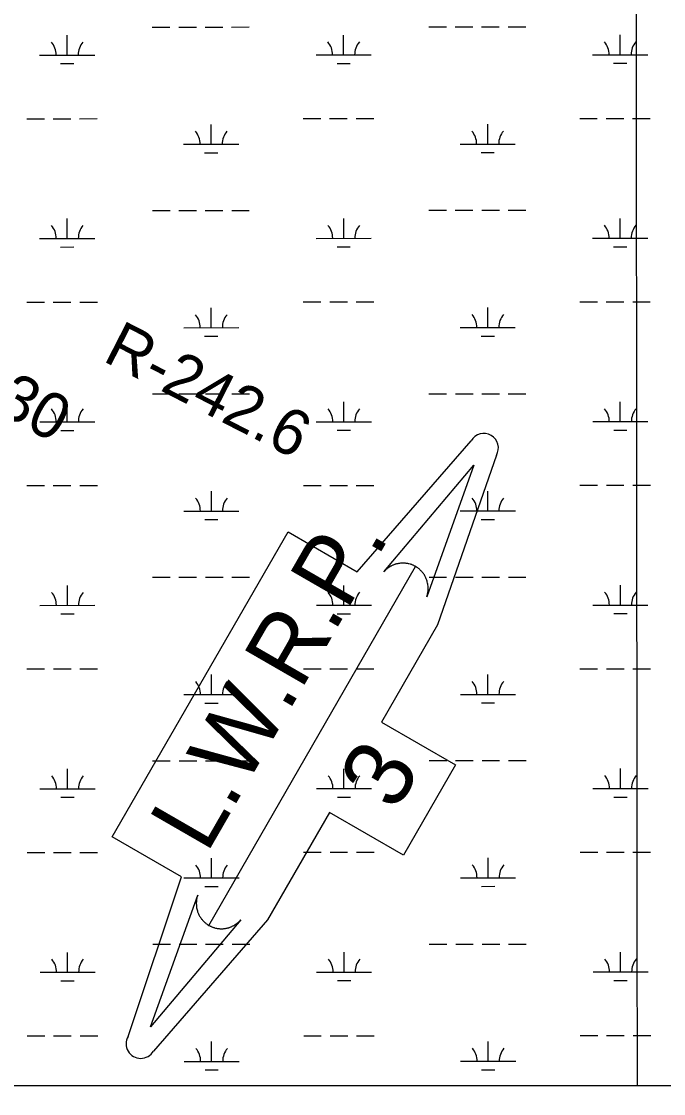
# Model space of a CAD drawing. Extents: x 3279314 to 3317160, y 734079 to 759431.
# Drawn here: x 3311199 to 3312365, y 739456 to 741400 of the extents above; entities that cross this region are included whole.
import ezdxf

# ---------------------------------------------------------------- set-up
doc = ezdxf.new("R2010")
doc.units = 0
for name, color, linetype in [('V-GRID-FRAM', 7, 'Continuous'), ('V-GRID-MAJR', 7, 'Continuous'), ('V-RIVR-RANG-IDEN', 7, 'Continuous'), ('V-SITE-VEGE', 7, 'Continuous'), ('V-TOPO-WATR-IDEN', 7, 'Continuous'), ('V-WETL-SWMP', 7, 'Continuous')]:
    doc.layers.add(name, color=color, linetype=linetype)

msp = doc.modelspace()

# ---------------------------------------------------------------- linework, layer by layer
at = {"layer": 'V-GRID-FRAM'}
msp.add_lwpolyline([(3283455.7, 757641.4), (3314923.7, 757657.4), (3314940.9, 739471.9), (3283457, 739455.9), (3283455.7, 757641.4)], dxfattribs=at)
at = {"layer": 'V-GRID-MAJR'}
msp.add_spline([(3312317.2, 739470.6), (3312312, 745531.3), (3312306.7, 751593.2), (3312301.4, 757655), (3312301.4, 757656.1)], degree=3, dxfattribs=at)
at = {"layer": 'V-SITE-VEGE'}
msp.add_line((3309488.7, 739469.1), (3313380.8, 739471.1), dxfattribs=at)
at = {"layer": 'V-TOPO-WATR-IDEN'}
msp.add_line((3311539.4, 739760.9), (3311914.5, 740411.8), dxfattribs=at)
msp.add_line((3311539.4, 739760.9), (3311914.5, 740411.8), dxfattribs=at)
for points in [[(3311392.6, 739559.3), (3311489.5, 739849), (3311364.1, 739921.3), (3311683, 740474.5), (3311808.4, 740402.2), (3312015.4, 740639.9)], [(3311392.6, 739559.3), (3311489.5, 739849), (3311364.1, 739921.3), (3311683, 740474.5), (3311808.4, 740402.2), (3312015.4, 740639.9)], [(3312061.3, 740613.4), (3311954.2, 740306), (3311852.6, 740129.7), (3311987.2, 740052.2), (3311892.8, 739888.3), (3311758.2, 739965.9), (3311645.9, 739771.1), (3311438.6, 739532.9)], [(3312061.3, 740613.4), (3311954.2, 740306), (3311852.6, 740129.7), (3311987.2, 740052.2), (3311892.8, 739888.3), (3311758.2, 739965.9), (3311645.9, 739771.1), (3311438.6, 739532.9)]]:
    msp.add_lwpolyline(points, dxfattribs=at)
for points in [[(3311856.8, 740401.8), (3312020.6, 740595.8), (3311934.8, 740356.8), (3311936.1, 740361.2), (3311936.9, 740365.5), (3311937.2, 740367.3), (3311937.3, 740368.8), (3311937.4, 740370.7), (3311937.4, 740372.6), (3311937.4, 740374.1), (3311937.2, 740376.3), (3311937, 740378.6), (3311936.8, 740379.9), (3311936.5, 740381.6), (3311935.9, 740383.7), (3311935.5, 740385.4), (3311934.9, 740387.1), (3311934.5, 740388.3), (3311934, 740389.5), (3311933.3, 740391), (3311932.7, 740392.4), (3311932, 740393.7), (3311931.4, 740394.8), (3311930.5, 740396.4), (3311929.5, 740397.9), (3311928.7, 740399), (3311927.7, 740400.3), (3311926.8, 740401.4), (3311926, 740402.4), (3311925.3, 740403.1), (3311924.3, 740404.2), (3311923.2, 740405.3), (3311922.1, 740406.3), (3311921, 740407.3), (3311919.9, 740408.1), (3311918.7, 740409.1), (3311917.7, 740409.8), (3311916.2, 740410.8), (3311914.5, 740411.8), (3311914, 740412.1), (3311913.2, 740412.5), (3311912.2, 740413), (3311911.2, 740413.5), (3311910.3, 740413.9), (3311909.4, 740414.3), (3311908.3, 740414.8), (3311907.5, 740415.1), (3311906.3, 740415.5), (3311905.3, 740415.8), (3311904.5, 740416.1), (3311902.5, 740416.6), (3311901.5, 740416.8), (3311900.8, 740417), (3311899.6, 740417.2), (3311898.5, 740417.4), (3311897.4, 740417.5), (3311896, 740417.7), (3311894.8, 740417.8), (3311893.8, 740417.8), (3311892.9, 740417.9), (3311891.8, 740417.9), (3311890.8, 740417.9), (3311889.6, 740417.8), (3311888.4, 740417.8), (3311887.2, 740417.7), (3311885.6, 740417.5), (3311884.5, 740417.3), (3311883.3, 740417.1), (3311882.1, 740416.9), (3311881.2, 740416.7), (3311880.1, 740416.4), (3311878.6, 740416), (3311878.6, 740416), (3311877.7, 740415.7), (3311877, 740415.5), (3311876.1, 740415.1), (3311874.9, 740414.7), (3311873.9, 740414.3), (3311873.1, 740413.9), (3311872, 740413.4), (3311871, 740412.9), (3311870.3, 740412.6), (3311869.3, 740412.1), (3311868.1, 740411.3), (3311867.3, 740410.9), (3311866.7, 740410.5), (3311866.2, 740410.2), (3311865.6, 740409.7), (3311864.8, 740409.2), (3311864, 740408.6), (3311863.3, 740408), (3311862.5, 740407.4), (3311861.6, 740406.6), (3311861, 740406.1), (3311860.1, 740405.3), (3311859.1, 740404.3), (3311858.4, 740403.6), (3311857.9, 740403), (3311857.4, 740402.4), (3311857.1, 740402)], [(3311856.8, 740401.8), (3312020.6, 740595.8), (3311934.8, 740356.8), (3311936.1, 740361.2), (3311936.9, 740365.5), (3311937.2, 740367.3), (3311937.3, 740368.8), (3311937.4, 740370.7), (3311937.4, 740372.6), (3311937.4, 740374.1), (3311937.2, 740376.3), (3311937, 740378.6), (3311936.8, 740379.9), (3311936.5, 740381.6), (3311935.9, 740383.7), (3311935.5, 740385.4), (3311934.9, 740387.1), (3311934.5, 740388.3), (3311934, 740389.5), (3311933.3, 740391), (3311932.7, 740392.4), (3311932, 740393.7), (3311931.4, 740394.8), (3311930.5, 740396.4), (3311929.5, 740397.9), (3311928.7, 740399), (3311927.7, 740400.3), (3311926.8, 740401.4), (3311926, 740402.4), (3311925.3, 740403.1), (3311924.3, 740404.2), (3311923.2, 740405.3), (3311922.1, 740406.3), (3311921, 740407.3), (3311919.9, 740408.1), (3311918.7, 740409.1), (3311917.7, 740409.8), (3311916.2, 740410.8), (3311914.5, 740411.8), (3311914, 740412.1), (3311913.2, 740412.5), (3311912.2, 740413), (3311911.2, 740413.5), (3311910.3, 740413.9), (3311909.4, 740414.3), (3311908.3, 740414.8), (3311907.5, 740415.1), (3311906.3, 740415.5), (3311905.3, 740415.8), (3311904.5, 740416.1), (3311902.5, 740416.6), (3311901.5, 740416.8), (3311900.8, 740417), (3311899.6, 740417.2), (3311898.5, 740417.4), (3311897.4, 740417.5), (3311896, 740417.7), (3311894.8, 740417.8), (3311893.8, 740417.8), (3311892.9, 740417.9), (3311891.8, 740417.9), (3311890.8, 740417.9), (3311889.6, 740417.8), (3311888.4, 740417.8), (3311887.2, 740417.7), (3311885.6, 740417.5), (3311884.5, 740417.3), (3311883.3, 740417.1), (3311882.1, 740416.9), (3311881.2, 740416.7), (3311880.1, 740416.4), (3311878.6, 740416), (3311878.6, 740416), (3311877.7, 740415.7), (3311877, 740415.5), (3311876.1, 740415.1), (3311874.9, 740414.7), (3311873.9, 740414.3), (3311873.1, 740413.9), (3311872, 740413.4), (3311871, 740412.9), (3311870.3, 740412.6), (3311869.3, 740412.1), (3311868.1, 740411.3), (3311867.3, 740410.9), (3311866.7, 740410.5), (3311866.2, 740410.2), (3311865.6, 740409.7), (3311864.8, 740409.2), (3311864, 740408.6), (3311863.3, 740408), (3311862.5, 740407.4), (3311861.6, 740406.6), (3311861, 740406.1), (3311860.1, 740405.3), (3311859.1, 740404.3), (3311858.4, 740403.6), (3311857.9, 740403), (3311857.4, 740402.4), (3311857.1, 740402)], [(3311597.1, 739771), (3311433.4, 739576.9), (3311519.2, 739815.9), (3311517.8, 739811.5), (3311517, 739807.2), (3311516.8, 739805.4), (3311516.6, 739803.9), (3311516.5, 739802), (3311516.5, 739800.2), (3311516.6, 739798.6), (3311516.7, 739796.4), (3311517, 739794.1), (3311517.2, 739792.8), (3311517.5, 739791.2), (3311518, 739789), (3311518.5, 739787.4), (3311519, 739785.6), (3311519.4, 739784.4), (3311519.9, 739783.2), (3311520.6, 739781.7), (3311521.2, 739780.3), (3311521.9, 739779), (3311522.5, 739777.9), (3311523.5, 739776.3), (3311524.4, 739774.9), (3311525.2, 739773.7), (3311526.2, 739772.4), (3311527.1, 739771.3), (3311527.9, 739770.3), (3311528.6, 739769.6), (3311529.6, 739768.5), (3311530.7, 739767.4), (3311531.8, 739766.4), (3311533, 739765.4), (3311534, 739764.6), (3311535.2, 739763.7), (3311536.2, 739762.9), (3311537.7, 739762), (3311539.4, 739760.9), (3311540, 739760.6), (3311540.8, 739760.2), (3311541.8, 739759.7), (3311542.7, 739759.2), (3311543.7, 739758.8), (3311544.6, 739758.4), (3311545.7, 739757.9), (3311546.5, 739757.6), (3311547.6, 739757.2), (3311548.7, 739756.9), (3311549.4, 739756.7), (3311551.4, 739756.1), (3311552.4, 739755.9), (3311553.2, 739755.7), (3311554.4, 739755.5), (3311555.4, 739755.3), (3311556.6, 739755.2), (3311557.9, 739755), (3311559.2, 739754.9), (3311560.2, 739754.9), (3311561, 739754.8), (3311562.1, 739754.8), (3311563.2, 739754.8), (3311564.4, 739754.9), (3311565.6, 739754.9), (3311566.8, 739755.1), (3311568.3, 739755.2), (3311569.4, 739755.4), (3311570.6, 739755.6), (3311571.8, 739755.8), (3311572.8, 739756.1), (3311573.8, 739756.3), (3311575.3, 739756.7), (3311575.4, 739756.7), (3311576.3, 739757), (3311576.9, 739757.2), (3311577.9, 739757.6), (3311579.1, 739758), (3311580, 739758.4), (3311580.9, 739758.8), (3311581.9, 739759.3), (3311583, 739759.8), (3311583.7, 739760.2), (3311584.6, 739760.7), (3311585.9, 739761.4), (3311586.6, 739761.9), (3311587.2, 739762.2), (3311587.7, 739762.6), (3311588.3, 739763), (3311589.1, 739763.6), (3311589.9, 739764.1), (3311590.7, 739764.7), (3311591.4, 739765.3), (3311592.4, 739766.1), (3311592.9, 739766.6), (3311593.8, 739767.5), (3311594.8, 739768.4), (3311595.5, 739769.2), (3311596.1, 739769.7), (3311596.5, 739770.3), (3311596.9, 739770.7)], [(3311597.1, 739771), (3311433.4, 739576.9), (3311519.2, 739815.9), (3311517.8, 739811.5), (3311517, 739807.2), (3311516.8, 739805.4), (3311516.6, 739803.9), (3311516.5, 739802), (3311516.5, 739800.2), (3311516.6, 739798.6), (3311516.7, 739796.4), (3311517, 739794.1), (3311517.2, 739792.8), (3311517.5, 739791.2), (3311518, 739789), (3311518.5, 739787.4), (3311519, 739785.6), (3311519.4, 739784.4), (3311519.9, 739783.2), (3311520.6, 739781.7), (3311521.2, 739780.3), (3311521.9, 739779), (3311522.5, 739777.9), (3311523.5, 739776.3), (3311524.4, 739774.9), (3311525.2, 739773.7), (3311526.2, 739772.4), (3311527.1, 739771.3), (3311527.9, 739770.3), (3311528.6, 739769.6), (3311529.6, 739768.5), (3311530.7, 739767.4), (3311531.8, 739766.4), (3311533, 739765.4), (3311534, 739764.6), (3311535.2, 739763.7), (3311536.2, 739762.9), (3311537.7, 739762), (3311539.4, 739760.9), (3311540, 739760.6), (3311540.8, 739760.2), (3311541.8, 739759.7), (3311542.7, 739759.2), (3311543.7, 739758.8), (3311544.6, 739758.4), (3311545.7, 739757.9), (3311546.5, 739757.6), (3311547.6, 739757.2), (3311548.7, 739756.9), (3311549.4, 739756.7), (3311551.4, 739756.1), (3311552.4, 739755.9), (3311553.2, 739755.7), (3311554.4, 739755.5), (3311555.4, 739755.3), (3311556.6, 739755.2), (3311557.9, 739755), (3311559.2, 739754.9), (3311560.2, 739754.9), (3311561, 739754.8), (3311562.1, 739754.8), (3311563.2, 739754.8), (3311564.4, 739754.9), (3311565.6, 739754.9), (3311566.8, 739755.1), (3311568.3, 739755.2), (3311569.4, 739755.4), (3311570.6, 739755.6), (3311571.8, 739755.8), (3311572.8, 739756.1), (3311573.8, 739756.3), (3311575.3, 739756.7), (3311575.4, 739756.7), (3311576.3, 739757), (3311576.9, 739757.2), (3311577.9, 739757.6), (3311579.1, 739758), (3311580, 739758.4), (3311580.9, 739758.8), (3311581.9, 739759.3), (3311583, 739759.8), (3311583.7, 739760.2), (3311584.6, 739760.7), (3311585.9, 739761.4), (3311586.6, 739761.9), (3311587.2, 739762.2), (3311587.7, 739762.6), (3311588.3, 739763), (3311589.1, 739763.6), (3311589.9, 739764.1), (3311590.7, 739764.7), (3311591.4, 739765.3), (3311592.4, 739766.1), (3311592.9, 739766.6), (3311593.8, 739767.5), (3311594.8, 739768.4), (3311595.5, 739769.2), (3311596.1, 739769.7), (3311596.5, 739770.3), (3311596.9, 739770.7)]]:
    msp.add_lwpolyline(points, close=True, dxfattribs=at)
for centre, start, end in [((3312038.4, 740626.6), 330.043, 150.043), ((3312038.4, 740626.6), 330.043, 150.043), ((3311415.6, 739546.1), 150.043, 330.043), ((3311415.6, 739546.1), 150.043, 330.043)]:
    msp.add_arc(centre, 26.5, start, end, dxfattribs=at)
at = {"layer": 'V-WETL-SWMP'}
for p, q in [((3311436.6, 741390.2), (3311468.6, 741390.2)), ((3311484.6, 741390.2), (3311516.6, 741390.2)), ((3311532.6, 741390.2), (3311564.6, 741390.2)), ((3311580.6, 741390.2), (3311612.6, 741390.3)), ((3311938.5, 741390.4), (3311970.5, 741390.4)), ((3311986.5, 741390.5), (3312018.5, 741390.5)), ((3312034.5, 741390.5), (3312066.5, 741390.5)), ((3312082.5, 741390.5), (3312114.5, 741390.5)), ((3311282.1, 741339.4), (3311282, 741375.4)), ((3311784, 741339.6), (3311783.9, 741375.6)), ((3312285.9, 741339.9), (3312285.9, 741375.9)), ((3311232.1, 741339.3), (3311332.1, 741339.4)), ((3311270.1, 741323.9), (3311294.1, 741323.9)), ((3311734, 741339.6), (3311834, 741339.6)), ((3311772, 741324.2), (3311796, 741324.2)), ((3312235.9, 741339.8), (3312335.9, 741339.9)), ((3312273.9, 741324.4), (3312297.9, 741324.4)), ((3311208.7, 741223.9), (3311240.7, 741223.9)), ((3311256.7, 741223.9), (3311288.7, 741223.9)), ((3311304.7, 741223.9), (3311336.7, 741224)), ((3311543.6, 741177.6), (3311543.6, 741213.6)), ((3311710.6, 741224.1), (3311742.6, 741224.2)), ((3311758.6, 741224.2), (3311790.6, 741224.2)), ((3311806.6, 741224.2), (3311838.6, 741224.2)), ((3312045.5, 741177.9), (3312045.5, 741213.9)), ((3312212.5, 741224.4), (3312244.5, 741224.4)), ((3312260.5, 741224.4), (3312292.5, 741224.4)), ((3312308.5, 741224.4), (3312340.5, 741224.5)), ((3311493.6, 741177.6), (3311593.6, 741177.7)), ((3311995.5, 741177.9), (3312095.5, 741177.9)), ((3311531.6, 741162.2), (3311555.6, 741162.2)), ((3312033.5, 741162.4), (3312057.5, 741162.5)), ((3311436.8, 741057.5), (3311468.8, 741057.5)), ((3311484.8, 741057.5), (3311516.8, 741057.5)), ((3311532.8, 741057.5), (3311564.8, 741057.6)), ((3311580.8, 741057.6), (3311612.8, 741057.6)), ((3311938.7, 741057.8), (3311970.7, 741057.8)), ((3311986.7, 741057.8), (3312018.7, 741057.8)), ((3312034.7, 741057.8), (3312066.7, 741057.8)), ((3312082.7, 741057.8), (3312114.7, 741057.8)), ((3311282.2, 741006.7), (3311282.2, 741042.7)), ((3311784.1, 741006.9), (3311784.1, 741042.9)), ((3312286, 741007.2), (3312286, 741043.2)), ((3311232.2, 741006.7), (3311332.2, 741006.7)), ((3311734.1, 741006.9), (3311834.1, 741007)), ((3312236, 741007.2), (3312336, 741007.2)), ((3311270.2, 740991.2), (3311294.2, 740991.3)), ((3311772.1, 740991.5), (3311796.1, 740991.5)), ((3312274, 740991.8), (3312298, 740991.8)), ((3311208.9, 740891.2), (3311240.9, 740891.2)), ((3311256.9, 740891.2), (3311288.9, 740891.3)), ((3311304.9, 740891.3), (3311336.9, 740891.3)), ((3311543.7, 740845), (3311543.7, 740881)), ((3311710.8, 740891.5), (3311742.8, 740891.5)), ((3311758.8, 740891.5), (3311790.8, 740891.5)), ((3311806.8, 740891.5), (3311838.8, 740891.5)), ((3312045.6, 740845.2), (3312045.6, 740881.2)), ((3312212.7, 740891.7), (3312244.7, 740891.7)), ((3312260.7, 740891.7), (3312292.7, 740891.8)), ((3312308.7, 740891.8), (3312340.7, 740891.8)), ((3311493.7, 740844.9), (3311593.7, 740845)), ((3311995.6, 740845.2), (3312095.6, 740845.2)), ((3311531.7, 740829.5), (3311555.7, 740829.5)), ((3312033.7, 740829.8), (3312057.7, 740829.8)), ((3311437, 740724.8), (3311469, 740724.8)), ((3311485, 740724.9), (3311517, 740724.9)), ((3311533, 740724.9), (3311565, 740724.9)), ((3311581, 740724.9), (3311613, 740724.9)), ((3311938.9, 740725.1), (3311970.9, 740725.1)), ((3311986.9, 740725.1), (3312018.9, 740725.1)), ((3312034.9, 740725.1), (3312066.9, 740725.1)), ((3312082.9, 740725.2), (3312114.9, 740725.2)), ((3311282.4, 740674), (3311282.4, 740710)), ((3311784.3, 740674.3), (3311784.3, 740710.3)), ((3312286.2, 740674.5), (3312286.2, 740710.5)), ((3311232.4, 740674), (3311332.4, 740674)), ((3311734.3, 740674.2), (3311834.3, 740674.3)), ((3312236.2, 740674.5), (3312336.2, 740674.5)), ((3311270.4, 740658.6), (3311294.4, 740658.6)), ((3311772.3, 740658.8), (3311796.3, 740658.8)), ((3312274.2, 740659.1), (3312298.2, 740659.1)), ((3311209, 740558.5), (3311241, 740558.6)), ((3311257, 740558.6), (3311289, 740558.6)), ((3311305, 740558.6), (3311337, 740558.6)), ((3311543.9, 740512.3), (3311543.9, 740548.3)), ((3311711, 740558.8), (3311743, 740558.8)), ((3311759, 740558.8), (3311791, 740558.8)), ((3311807, 740558.8), (3311839, 740558.9)), ((3312045.8, 740512.5), (3312045.8, 740548.5)), ((3312212.9, 740559), (3312244.9, 740559.1)), ((3312260.9, 740559.1), (3312292.9, 740559.1)), ((3312308.9, 740559.1), (3312340.9, 740559.1)), ((3311493.9, 740512.3), (3311593.9, 740512.3)), ((3311995.8, 740512.5), (3312095.8, 740512.6)), ((3311531.9, 740496.8), (3311555.9, 740496.9)), ((3312033.8, 740497.1), (3312057.8, 740497.1)), ((3311437.1, 740392.2), (3311469.1, 740392.2)), ((3311485.1, 740392.2), (3311517.1, 740392.2)), ((3311533.1, 740392.2), (3311565.1, 740392.2)), ((3311581.1, 740392.2), (3311613.1, 740392.2)), ((3311939, 740392.4), (3311971, 740392.4)), ((3311987, 740392.4), (3312019, 740392.4)), ((3312035, 740392.5), (3312067, 740392.5)), ((3312083, 740392.5), (3312115, 740392.5)), ((3311282.6, 740341.3), (3311282.5, 740377.3)), ((3311784.5, 740341.6), (3311784.5, 740377.6)), ((3312286.4, 740341.8), (3312286.4, 740377.8)), ((3311232.6, 740341.3), (3311332.6, 740341.4)), ((3311734.5, 740341.6), (3311834.5, 740341.6)), ((3312236.4, 740341.8), (3312336.4, 740341.9)), ((3311270.6, 740325.9), (3311294.6, 740325.9)), ((3311772.5, 740326.1), (3311796.5, 740326.2)), ((3312274.4, 740326.4), (3312298.4, 740326.4)), ((3311209.2, 740225.9), (3311241.2, 740225.9)), ((3311257.2, 740225.9), (3311289.2, 740225.9)), ((3311305.2, 740225.9), (3311337.2, 740225.9)), ((3311544.1, 740179.6), (3311544.1, 740215.6)), ((3311711.1, 740226.1), (3311743.1, 740226.1)), ((3311759.1, 740226.1), (3311791.1, 740226.2)), ((3311807.1, 740226.2), (3311839.1, 740226.2)), ((3312046, 740179.9), (3312046, 740215.9)), ((3312213, 740226.4), (3312245, 740226.4)), ((3312261, 740226.4), (3312293, 740226.4)), ((3312309, 740226.4), (3312341, 740226.4)), ((3311494.1, 740179.6), (3311594.1, 740179.6)), ((3311996, 740179.8), (3312096, 740179.9)), ((3311532.1, 740164.2), (3311556.1, 740164.2)), ((3312034, 740164.4), (3312058, 740164.4)), ((3311437.3, 740059.5), (3311469.3, 740059.5)), ((3311485.3, 740059.5), (3311517.3, 740059.5)), ((3311533.3, 740059.5), (3311565.3, 740059.5)), ((3311581.3, 740059.5), (3311613.3, 740059.6)), ((3311939.2, 740059.7), (3311971.2, 740059.7)), ((3311987.2, 740059.8), (3312019.2, 740059.8)), ((3312035.2, 740059.8), (3312067.2, 740059.8)), ((3312083.2, 740059.8), (3312115.2, 740059.8)), ((3311282.7, 740008.7), (3311282.7, 740044.7)), ((3311784.6, 740008.9), (3311784.6, 740044.9)), ((3312286.5, 740009.2), (3312286.5, 740045.2)), ((3311232.7, 740008.6), (3311332.7, 740008.7)), ((3311734.6, 740008.9), (3311834.6, 740008.9)), ((3312236.5, 740009.1), (3312336.5, 740009.2)), ((3311270.7, 739993.2), (3311294.7, 739993.2)), ((3311772.6, 739993.5), (3311796.6, 739993.5)), ((3312274.6, 739993.7), (3312298.6, 739993.7)), ((3311209.4, 739893.2), (3311241.4, 739893.2)), ((3311257.4, 739893.2), (3311289.4, 739893.2)), ((3311305.4, 739893.2), (3311337.4, 739893.3)), ((3311711.3, 739893.4), (3311743.3, 739893.5)), ((3311759.3, 739893.5), (3311791.3, 739893.5)), ((3311807.3, 739893.5), (3311839.3, 739893.5)), ((3312213.2, 739893.7), (3312245.2, 739893.7)), ((3312261.2, 739893.7), (3312293.2, 739893.7)), ((3312309.2, 739893.7), (3312341.2, 739893.8)), ((3311544.2, 739846.9), (3311544.2, 739882.9)), ((3312046.2, 739847.2), (3312046.1, 739883.2)), ((3311494.2, 739846.9), (3311594.2, 739847)), ((3311996.2, 739847.2), (3312096.2, 739847.2)), ((3311532.3, 739831.5), (3311556.3, 739831.5)), ((3312034.2, 739831.7), (3312058.2, 739831.8)), ((3311282.9, 739676), (3311282.9, 739712)), ((3311437.5, 739726.8), (3311469.5, 739726.8)), ((3311485.5, 739726.8), (3311517.5, 739726.8)), ((3311533.5, 739726.9), (3311565.5, 739726.9)), ((3311581.5, 739726.9), (3311613.5, 739726.9)), ((3311784.8, 739676.2), (3311784.8, 739712.2)), ((3311939.4, 739727.1), (3311971.4, 739727.1)), ((3311987.4, 739727.1), (3312019.4, 739727.1)), ((3312035.4, 739727.1), (3312067.4, 739727.1)), ((3312083.4, 739727.1), (3312115.4, 739727.1)), ((3312286.7, 739676.5), (3312286.7, 739712.5)), ((3311232.9, 739676), (3311332.9, 739676)), ((3311734.8, 739676.2), (3311834.8, 739676.3)), ((3312236.7, 739676.5), (3312336.7, 739676.5)), ((3311270.9, 739660.5), (3311294.9, 739660.6)), ((3311772.8, 739660.8), (3311796.8, 739660.8)), ((3312274.7, 739661.1), (3312298.7, 739661.1)), ((3311209.6, 739560.5), (3311241.6, 739560.5)), ((3311257.6, 739560.5), (3311289.6, 739560.6)), ((3311305.6, 739560.6), (3311337.6, 739560.6)), ((3311711.5, 739560.8), (3311743.5, 739560.8)), ((3311759.5, 739560.8), (3311791.5, 739560.8)), ((3311807.5, 739560.8), (3311839.5, 739560.8)), ((3312213.4, 739561), (3312245.4, 739561)), ((3312261.4, 739561), (3312293.4, 739561.1)), ((3312309.4, 739561.1), (3312341.4, 739561.1)), ((3311544.4, 739514.3), (3311544.4, 739550.3)), ((3312046.3, 739514.5), (3312046.3, 739550.5)), ((3311494.4, 739514.2), (3311594.4, 739514.3)), ((3311996.3, 739514.5), (3312096.3, 739514.5)), ((3311532.4, 739498.8), (3311556.4, 739498.8)), ((3312034.3, 739499.1), (3312058.3, 739499.1)), ((3309660.9, 739469.2), (3313380.8, 739471.1)), ((3309660.9, 739469.2), (3313380.8, 739471.1))]:
    msp.add_line(p, q, dxfattribs=at)
for centre, start, end in [((3311226.8, 741339.8), 359.2573, 40.801), ((3311337.3, 741339.9), 139.2573, 180.801), ((3311728.7, 741340.1), 359.2573, 40.801), ((3311839.2, 741340.1), 139.2573, 180.801), ((3312230.6, 741340.3), 359.2573, 40.801), ((3312341.1, 741340.4), 139.2573, 180.801), ((3311488.3, 741178.1), 359.2573, 40.801), ((3311598.8, 741178.1), 139.2573, 180.801), ((3311990.2, 741178.3), 359.2573, 40.801), ((3312100.7, 741178.4), 139.2573, 180.801), ((3312341.3, 741007.7), 139.2573, 180.801), ((3311227, 741007.1), 359.2573, 40.801), ((3311337.5, 741007.2), 139.2573, 180.801), ((3311728.9, 741007.4), 359.2573, 40.801), ((3311839.4, 741007.4), 139.2573, 180.801), ((3312230.8, 741007.6), 359.2573, 40.801), ((3311488.5, 740845.4), 359.2573, 40.801), ((3311599, 740845.5), 139.2573, 180.801), ((3311990.4, 740845.7), 359.2573, 40.801), ((3312100.9, 740845.7), 139.2573, 180.801), ((3311227.1, 740674.5), 359.2573, 40.801), ((3311337.6, 740674.5), 139.2573, 180.801), ((3311729.1, 740674.7), 359.2573, 40.801), ((3311839.5, 740674.8), 139.2573, 180.801), ((3312231, 740675), 359.2573, 40.801), ((3312341.5, 740675), 139.2573, 180.801), ((3311488.7, 740512.7), 359.2573, 40.801), ((3311599.2, 740512.8), 139.2573, 180.801), ((3311990.6, 740513), 359.2573, 40.801), ((3312101.1, 740513), 139.2573, 180.801), ((3311227.3, 740341.8), 359.2573, 40.801), ((3311337.8, 740341.8), 139.2573, 180.801), ((3311729.2, 740342), 359.2573, 40.801), ((3311839.7, 740342.1), 139.2573, 180.801), ((3312231.1, 740342.3), 359.2573, 40.801), ((3312341.6, 740342.3), 139.2573, 180.801), ((3311488.8, 740180), 359.2573, 40.801), ((3311599.3, 740180.1), 139.2573, 180.801), ((3311990.7, 740180.3), 359.2573, 40.801), ((3312101.2, 740180.4), 139.2573, 180.801), ((3311227.5, 740009.1), 359.2573, 40.801), ((3311338, 740009.2), 139.2573, 180.801), ((3311729.4, 740009.4), 359.2573, 40.801), ((3311839.9, 740009.4), 139.2573, 180.801), ((3312231.3, 740009.6), 359.2573, 40.801), ((3312341.8, 740009.7), 139.2573, 180.801), ((3311489, 739847.4), 359.2573, 40.801), ((3311599.5, 739847.4), 139.2573, 180.801), ((3311990.9, 739847.6), 359.2573, 40.801), ((3312101.4, 739847.7), 139.2573, 180.801), ((3311227.7, 739676.4), 359.2573, 40.801), ((3311338.1, 739676.5), 139.2573, 180.801), ((3311729.6, 739676.7), 359.2573, 40.801), ((3311840.1, 739676.7), 139.2573, 180.801), ((3312231.5, 739676.9), 359.2573, 40.801), ((3312342, 739677), 139.2573, 180.801), ((3311489.2, 739514.7), 359.2573, 40.801), ((3311599.7, 739514.8), 139.2573, 180.801), ((3311991.1, 739515), 359.2573, 40.801), ((3312101.6, 739515), 139.2573, 180.801)]:
    msp.add_arc(centre, 35.2, start, end, dxfattribs=at)

# ---------------------------------------------------------------- texts
at = {"layer": 'V-RIVR-RANG-IDEN'}
for s, rotation, p in [('D-030', 331.3063, (3310992.5, 740780.3)), ('R-242.6', 332.8934, (3311344.4, 740785.6))]:
    msp.add_text(s, height=83, rotation=rotation, dxfattribs=at).set_placement(p)
at = {"layer": 'V-TOPO-WATR-IDEN'}
for s, rotation, p in [('L.W.R.P.', 60.0429, (3311535.4, 739889.2)), ('L.W.R.P.', 60.0429, (3311535.4, 739889.2)), ('3', 60.043, (3311878.5, 739964.8)), ('3', 60.043, (3311878.5, 739964.8))]:
    msp.add_text(s, height=124.5, rotation=rotation, dxfattribs=at).set_placement(p)

doc.saveas('drawing.dxf')
